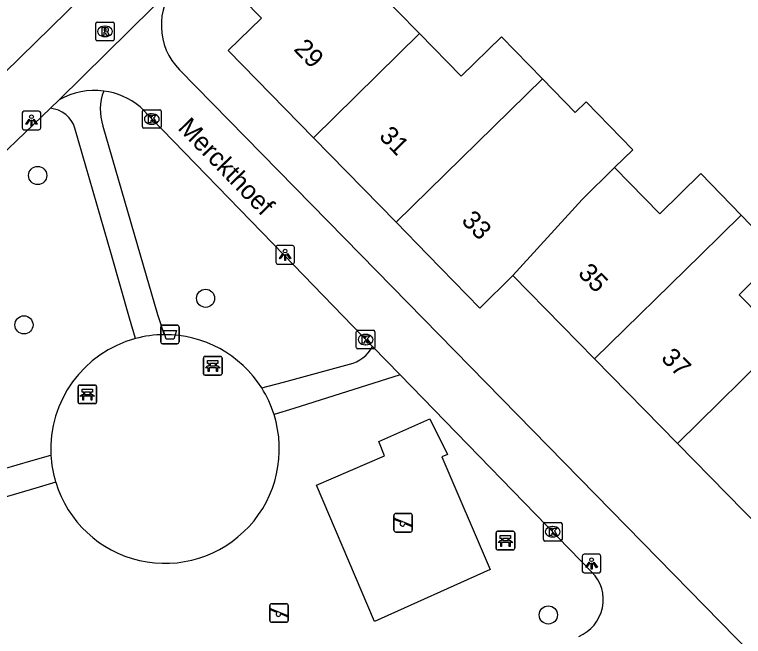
# Model space of a CAD drawing. Extents: x 162880 to 165536, y 384011 to 385179.
# Drawn here: x 164078.97 to 164118.26, y 384229.44 to 384262.95 of the extents above; entities that cross this region are included whole.
import ezdxf

# ---------------------------------------------------------------- set-up
doc = ezdxf.new("R2010")
doc.units = 0
for name, color, linetype in [('IMGEO_Afvalbak', 7, 'Continuous'), ('IMGEO_Bank', 7, 'Continuous'), ('IMGEO_Boom', 7, 'Continuous'), ('IMGEO_Groenvoorziening', 7, 'Continuous'), ('IMGEO_Kolk', 7, 'Continuous'), ('IMGEO_Lichtpunt', 7, 'Continuous'), ('IMGEO_Openbare_ruimte_label', 7, 'Continuous'), ('IMGEO_Pand', 7, 'Continuous'), ('IMGEO_Pand_nummerreeks', 7, 'Continuous'), ('IMGEO_Rioolput', 7, 'Continuous'), ('IMGEO_Speelvoorziening', 7, 'Continuous'), ('IMGEO_Voetpad_halfverhard', 7, 'Continuous'), ('IMGEO_Voetpad_open', 7, 'Continuous')]:
    doc.layers.add(name, color=color, linetype=linetype)

msp = doc.modelspace()

# ---------------------------------------------------------------- linework, layer by layer
at = {"layer": 'IMGEO_Afvalbak'}
for p, q in [((164086.848, 384245.315), (164086.848, 384246.115)), ((164086.848, 384246.115), (164086.848, 384245.315)), ((164086.948, 384246.215), (164087.738, 384246.215)), ((164087.738, 384246.215), (164086.948, 384246.215)), ((164087.838, 384246.115), (164087.838, 384245.315)), ((164087.838, 384245.315), (164087.838, 384246.115)), ((164087.738, 384245.215), (164086.948, 384245.215)), ((164086.948, 384245.215), (164087.738, 384245.215))]:
    msp.add_line(p, q, dxfattribs=at)
msp.add_lwpolyline([(164086.991, 384245.929), (164087.695, 384245.929), (164087.546, 384245.459), (164087.14, 384245.459), (164086.991, 384245.929)], dxfattribs=at)
for centre, start, end in [((164086.948, 384246.115), 90, 180), ((164086.948, 384246.115), 90, 180), ((164087.738, 384246.115), 0, 90), ((164087.738, 384246.115), 360, 90), ((164086.948, 384245.315), 180, 270), ((164086.948, 384245.315), 180, 270), ((164087.738, 384245.315), 270, 0), ((164087.738, 384245.315), 270, 0)]:
    msp.add_arc(centre, 0.1, start, end, dxfattribs=at)
at = {"layer": 'IMGEO_Bank'}
for p, q in [((164089.229, 384244.525), (164090.07, 384244.525)), ((164090.07, 384244.525), (164089.229, 384244.525)), ((164089.154, 384243.6), (164089.154, 384244.441)), ((164089.154, 384244.441), (164089.154, 384243.6)), ((164089.463, 384244.031), (164089.463, 384244.137)), ((164089.507, 384244.137), (164089.507, 384244.031)), ((164089.795, 384244.143), (164089.513, 384244.143)), ((164089.801, 384244.031), (164089.801, 384244.137)), ((164089.845, 384244.137), (164089.845, 384244.031)), ((164090.154, 384244.45), (164090.154, 384243.609)), ((164090.154, 384243.609), (164090.154, 384244.45)), ((164089.851, 384243.923), (164089.458, 384243.923)), ((164089.513, 384244.025), (164089.795, 384244.025)), ((164090.079, 384243.525), (164089.238, 384243.525)), ((164089.238, 384243.525), (164090.079, 384243.525)), ((164082.466, 384242.984), (164083.307, 384242.984)), ((164083.307, 384242.984), (164082.466, 384242.984)), ((164082.391, 384242.059), (164082.391, 384242.9)), ((164082.391, 384242.9), (164082.391, 384242.059)), ((164082.7, 384242.49), (164082.7, 384242.596)), ((164082.744, 384242.596), (164082.744, 384242.49)), ((164083.032, 384242.602), (164082.75, 384242.602)), ((164083.038, 384242.49), (164083.038, 384242.596)), ((164083.082, 384242.596), (164083.082, 384242.49)), ((164083.391, 384242.909), (164083.391, 384242.068)), ((164083.391, 384242.068), (164083.391, 384242.909)), ((164083.088, 384242.382), (164082.695, 384242.382)), ((164082.75, 384242.484), (164083.032, 384242.484)), ((164083.316, 384241.984), (164082.475, 384241.984)), ((164082.475, 384241.984), (164083.316, 384241.984)), ((164105.004, 384235.106), (164105.845, 384235.106)), ((164105.845, 384235.106), (164105.004, 384235.106)), ((164104.929, 384234.181), (164104.929, 384235.022)), ((164104.929, 384235.022), (164104.929, 384234.181)), ((164105.238, 384234.612), (164105.238, 384234.718)), ((164105.282, 384234.718), (164105.282, 384234.612)), ((164105.57, 384234.724), (164105.288, 384234.724)), ((164105.576, 384234.612), (164105.576, 384234.718)), ((164105.62, 384234.718), (164105.62, 384234.612)), ((164105.929, 384235.031), (164105.929, 384234.19)), ((164105.929, 384234.19), (164105.929, 384235.031)), ((164105.626, 384234.504), (164105.233, 384234.504)), ((164105.288, 384234.606), (164105.57, 384234.606)), ((164105.854, 384234.106), (164105.013, 384234.106)), ((164105.013, 384234.106), (164105.854, 384234.106))]:
    msp.add_line(p, q, dxfattribs=at)
for points in [[(164089.457, 384244.143), (164089.371, 384244.143), (164089.371, 384244.304), (164089.934, 384244.304), (164089.934, 384244.143), (164089.851, 384244.143)], [(164089.401, 384243.923), (164089.259, 384243.923), (164089.371, 384244.025), (164089.457, 384244.025)], [(164089.451, 384243.916), (164089.451, 384243.709), (164089.408, 384243.709), (164089.408, 384243.916)], [(164089.851, 384244.025), (164089.934, 384244.025), (164090.046, 384243.923), (164089.907, 384243.923)], [(164089.901, 384243.916), (164089.901, 384243.709), (164089.857, 384243.709), (164089.857, 384243.916)], [(164082.694, 384242.602), (164082.608, 384242.602), (164082.608, 384242.763), (164083.171, 384242.763), (164083.171, 384242.602), (164083.088, 384242.602)], [(164082.638, 384242.382), (164082.496, 384242.382), (164082.608, 384242.484), (164082.694, 384242.484)], [(164082.688, 384242.375), (164082.688, 384242.168), (164082.645, 384242.168), (164082.645, 384242.375)], [(164083.088, 384242.484), (164083.171, 384242.484), (164083.283, 384242.382), (164083.144, 384242.382)], [(164083.138, 384242.375), (164083.138, 384242.168), (164083.094, 384242.168), (164083.094, 384242.375)], [(164105.232, 384234.724), (164105.146, 384234.724), (164105.146, 384234.885), (164105.709, 384234.885), (164105.709, 384234.724), (164105.626, 384234.724)], [(164105.176, 384234.504), (164105.034, 384234.504), (164105.146, 384234.606), (164105.232, 384234.606)], [(164105.226, 384234.497), (164105.226, 384234.29), (164105.183, 384234.29), (164105.183, 384234.497)], [(164105.626, 384234.606), (164105.709, 384234.606), (164105.821, 384234.504), (164105.682, 384234.504)], [(164105.676, 384234.497), (164105.676, 384234.29), (164105.632, 384234.29), (164105.632, 384234.497)]]:
    msp.add_lwpolyline(points, dxfattribs=at)
for centre, radius, start, end in [((164089.232, 384244.447), 0.0779, 92.4484, 184.2845), ((164089.232, 384244.447), 0.0779, 92.4484, 184.2845), ((164090.076, 384244.447), 0.0779, 2.4484, 94.2845), ((164090.076, 384244.447), 0.0779, 2.4484, 94.2845), ((164089.456, 384244.136), 0.00671, 2.8957, 87.1043), ((164089.513, 384244.136), 0.00671, 92.8957, 177.1043), ((164089.795, 384244.136), 0.00671, 2.8957, 87.1043), ((164089.852, 384244.136), 0.00671, 92.8957, 177.1043), ((164089.401, 384243.916), 0.00671, 2.8957, 87.1043), ((164089.458, 384243.916), 0.00671, 92.8957, 177.1043), ((164089.456, 384244.032), 0.00671, 272.8957, 357.1043), ((164089.513, 384244.032), 0.00671, 182.8957, 267.1043), ((164089.795, 384244.032), 0.00671, 272.8957, 357.1043), ((164089.852, 384244.032), 0.00671, 182.8957, 267.1043), ((164089.85, 384243.916), 0.00671, 2.8957, 87.1043), ((164089.907, 384243.916), 0.00671, 92.8957, 177.1043), ((164089.232, 384243.603), 0.0779, 182.4484, 274.2845), ((164089.232, 384243.603), 0.0779, 182.4484, 274.2845), ((164090.076, 384243.603), 0.0779, 272.4484, 4.2845), ((164090.076, 384243.603), 0.0779, 272.4484, 4.2845), ((164082.469, 384242.906), 0.0779, 92.4484, 184.2845), ((164082.469, 384242.906), 0.0779, 92.4484, 184.2845), ((164083.313, 384242.906), 0.0779, 2.4484, 94.2845), ((164083.313, 384242.906), 0.0779, 2.4484, 94.2845), ((164082.693, 384242.595), 0.00671, 2.8957, 87.1043), ((164082.75, 384242.595), 0.00671, 92.8957, 177.1043), ((164083.032, 384242.595), 0.00671, 2.8957, 87.1043), ((164083.089, 384242.595), 0.00671, 92.8957, 177.1043), ((164082.638, 384242.375), 0.00671, 2.8957, 87.1043), ((164082.695, 384242.375), 0.00671, 92.8957, 177.1043), ((164082.693, 384242.491), 0.00671, 272.8957, 357.1043), ((164082.75, 384242.491), 0.00671, 182.8957, 267.1043), ((164083.032, 384242.491), 0.00671, 272.8957, 357.1043), ((164083.089, 384242.491), 0.00671, 182.8957, 267.1043), ((164083.087, 384242.375), 0.00671, 2.8957, 87.1043), ((164083.144, 384242.375), 0.00671, 92.8957, 177.1043), ((164082.469, 384242.062), 0.0779, 182.4484, 274.2845), ((164082.469, 384242.062), 0.0779, 182.4484, 274.2845), ((164083.313, 384242.062), 0.0779, 272.4484, 4.2845), ((164083.313, 384242.062), 0.0779, 272.4484, 4.2845), ((164105.007, 384235.028), 0.0779, 92.4484, 184.2845), ((164105.007, 384235.028), 0.0779, 92.4484, 184.2845), ((164105.851, 384235.028), 0.0779, 2.4484, 94.2845), ((164105.851, 384235.028), 0.0779, 2.4484, 94.2845), ((164105.231, 384234.717), 0.00671, 2.8957, 87.1043), ((164105.288, 384234.717), 0.00671, 92.8957, 177.1043), ((164105.57, 384234.717), 0.00671, 2.8957, 87.1043), ((164105.627, 384234.717), 0.00671, 92.8957, 177.1043), ((164105.176, 384234.497), 0.00671, 2.8957, 87.1043), ((164105.233, 384234.497), 0.00671, 92.8957, 177.1043), ((164105.231, 384234.613), 0.00671, 272.8957, 357.1043), ((164105.288, 384234.613), 0.00671, 182.8957, 267.1043), ((164105.57, 384234.613), 0.00671, 272.8957, 357.1043), ((164105.627, 384234.613), 0.00671, 182.8957, 267.1043), ((164105.625, 384234.497), 0.00671, 2.8957, 87.1043), ((164105.682, 384234.497), 0.00671, 92.8957, 177.1043), ((164105.007, 384234.184), 0.0779, 182.4484, 274.2845), ((164105.007, 384234.184), 0.0779, 182.4484, 274.2845), ((164105.851, 384234.184), 0.0779, 272.4484, 4.2845), ((164105.851, 384234.184), 0.0779, 272.4484, 4.2845)]:
    msp.add_arc(centre, radius, start, end, dxfattribs=at)
at = {"layer": 'IMGEO_Boom'}
for centre in [(164080.215, 384254.279), (164089.265, 384247.663), (164079.475, 384246.23), (164107.743, 384230.599)]:
    msp.add_circle(centre, 0.489, dxfattribs=at)
at = {"layer": 'IMGEO_Groenvoorziening'}
msp.add_lwpolyline([(164095.246, 384237.595), (164098.907, 384239.168), (164098.613, 384239.942), (164101.359, 384241.171), (164102.299, 384239.25), (164101.997, 384239.11), (164104.613, 384233.049), (164098.376, 384230.254), (164095.246, 384237.595)], dxfattribs=at)
at = {"layer": 'IMGEO_Kolk'}
for p, q in [((164085.867, 384256.897), (164085.867, 384257.749)), ((164085.942, 384257.823), (164086.794, 384257.823)), ((164086.355, 384257.603), (164086.38, 384257.603)), ((164086.868, 384257.749), (164086.868, 384256.897)), ((164086.794, 384256.823), (164085.942, 384256.823)), ((164086.378, 384257.043), (164086.353, 384257.043)), ((164097.392, 384245.011), (164097.392, 384245.863)), ((164097.467, 384245.937), (164098.319, 384245.937)), ((164097.88, 384245.717), (164097.905, 384245.717)), ((164098.393, 384245.863), (164098.393, 384245.011)), ((164098.319, 384244.937), (164097.467, 384244.937)), ((164097.903, 384245.157), (164097.878, 384245.157)), ((164107.48, 384234.656), (164107.48, 384235.508)), ((164107.555, 384235.582), (164108.407, 384235.582)), ((164108.481, 384235.508), (164108.481, 384234.656)), ((164107.968, 384235.362), (164107.993, 384235.362)), ((164107.991, 384234.802), (164107.966, 384234.802)), ((164108.407, 384234.582), (164107.555, 384234.582))]:
    msp.add_line(p, q, dxfattribs=at)
for points in [[(164085.867, 384256.897), (164085.867, 384257.749)], [(164085.942, 384257.823), (164086.794, 384257.823)], [(164086.188, 384257.523), (164086.311, 384257.523), (164086.311, 384257.372), (164086.441, 384257.523), (164086.605, 384257.523), (164086.459, 384257.372), (164086.612, 384257.123), (164086.46, 384257.123), (164086.375, 384257.287), (164086.311, 384257.22), (164086.311, 384257.123), (164086.188, 384257.123), (164086.188, 384257.523)], [(164086.868, 384257.749), (164086.868, 384256.897)], [(164086.794, 384256.823), (164085.942, 384256.823)], [(164097.392, 384245.011), (164097.392, 384245.863)], [(164097.467, 384245.937), (164098.319, 384245.937)], [(164098.393, 384245.863), (164098.393, 384245.011)], [(164097.713, 384245.637), (164097.836, 384245.637), (164097.836, 384245.486), (164097.966, 384245.637), (164098.13, 384245.637), (164097.984, 384245.486), (164098.137, 384245.237), (164097.985, 384245.237), (164097.9, 384245.401), (164097.836, 384245.334), (164097.836, 384245.237), (164097.713, 384245.237), (164097.713, 384245.637)], [(164098.319, 384244.937), (164097.467, 384244.937)], [(164107.48, 384234.656), (164107.48, 384235.508)], [(164107.555, 384235.582), (164108.407, 384235.582)], [(164108.481, 384235.508), (164108.481, 384234.656)], [(164107.801, 384235.282), (164107.924, 384235.282), (164107.924, 384235.131), (164108.054, 384235.282), (164108.218, 384235.282), (164108.072, 384235.131), (164108.225, 384234.882), (164108.073, 384234.882), (164107.988, 384235.046), (164107.924, 384234.979), (164107.924, 384234.882), (164107.801, 384234.882), (164107.801, 384235.282)], [(164108.407, 384234.582), (164107.555, 384234.582)]]:
    msp.add_lwpolyline(points, dxfattribs=at)
for centre, start, end in [((164085.944, 384257.747), 91.552, 178.448), ((164085.944, 384257.747), 91.552, 178.448), ((164086.792, 384257.747), 1.552, 88.448), ((164086.792, 384257.747), 1.552, 88.448), ((164085.944, 384256.899), 181.552, 268.448), ((164085.944, 384256.899), 181.552, 268.448), ((164086.792, 384256.899), 271.552, 358.448), ((164086.792, 384256.899), 271.552, 358.448), ((164097.469, 384245.861), 91.552, 178.448), ((164097.469, 384245.861), 91.552, 178.448), ((164098.317, 384245.861), 1.552, 88.448), ((164098.317, 384245.861), 1.552, 88.448), ((164097.469, 384245.013), 181.552, 268.448), ((164097.469, 384245.013), 181.552, 268.448), ((164098.317, 384245.013), 271.552, 358.448), ((164098.317, 384245.013), 271.552, 358.448), ((164107.557, 384235.506), 91.552, 178.448), ((164107.557, 384235.506), 91.552, 178.448), ((164108.405, 384235.506), 1.552, 88.448), ((164108.405, 384235.506), 1.552, 88.448), ((164107.557, 384234.658), 181.552, 268.448), ((164107.557, 384234.658), 181.552, 268.448), ((164108.405, 384234.658), 271.552, 358.448), ((164108.405, 384234.658), 271.552, 358.448)]:
    msp.add_arc(centre, 0.0765, start, end, dxfattribs=at)
for centre, major_axis, ratio, start_param, end_param in [((164086.354, 384257.323), (-0.387, 0.002), 0.722429, 4.712389, 7.853982), ((164086.379, 384257.323), (-0.39, 0.002), 0.717154, 1.570796, 4.712389), ((164097.879, 384245.437), (-0.387, 0.002), 0.722429, 4.712389, 7.853982), ((164097.904, 384245.437), (-0.39, 0.002), 0.717154, 1.570796, 4.712389), ((164107.967, 384235.082), (-0.387, 0.002), 0.722429, 4.712389, 7.853982), ((164107.992, 384235.082), (-0.39, 0.002), 0.717154, 1.570796, 4.712389)]:
    msp.add_ellipse(centre, major_axis=major_axis, ratio=ratio, start_param=start_param, end_param=end_param, dxfattribs=at)
at = {"layer": 'IMGEO_Lichtpunt'}
for p, q in [((164079.383, 384257.648), (164079.383, 384256.841)), ((164079.383, 384257.648), (164079.383, 384256.841)), ((164080.285, 384257.743), (164079.477, 384257.743)), ((164080.285, 384257.743), (164079.477, 384257.743)), ((164080.379, 384256.841), (164080.379, 384257.648)), ((164080.379, 384256.841), (164080.379, 384257.648)), ((164079.477, 384256.747), (164080.285, 384256.747)), ((164079.477, 384256.747), (164080.285, 384256.747)), ((164093.957, 384250.502), (164093.149, 384250.502)), ((164093.957, 384250.502), (164093.149, 384250.502)), ((164093.055, 384250.407), (164093.055, 384249.6)), ((164093.055, 384250.407), (164093.055, 384249.6)), ((164094.051, 384249.6), (164094.051, 384250.407)), ((164094.051, 384249.6), (164094.051, 384250.407)), ((164093.149, 384249.506), (164093.957, 384249.506)), ((164093.149, 384249.506), (164093.957, 384249.506)), ((164109.574, 384233.773), (164109.574, 384232.966)), ((164109.574, 384233.773), (164109.574, 384232.966)), ((164110.476, 384233.868), (164109.668, 384233.868)), ((164110.476, 384233.868), (164109.668, 384233.868)), ((164110.57, 384232.966), (164110.57, 384233.773)), ((164110.57, 384232.966), (164110.57, 384233.773)), ((164109.668, 384232.872), (164110.476, 384232.872)), ((164109.668, 384232.872), (164110.476, 384232.872))]:
    msp.add_line(p, q, dxfattribs=at)
for points in [[(164079.757, 384257.312), (164079.796, 384257.284), (164079.608, 384257.022), (164079.57, 384257.049), (164079.757, 384257.312)], [(164079.859, 384257.264), (164079.906, 384257.264), (164079.906, 384256.942), (164079.859, 384256.942), (164079.859, 384257.264)], [(164079.969, 384257.284), (164080.007, 384257.311), (164080.194, 384257.049), (164080.155, 384257.021), (164079.969, 384257.284)], [(164093.429, 384250.071), (164093.468, 384250.043), (164093.28, 384249.781), (164093.242, 384249.808), (164093.429, 384250.071)], [(164093.641, 384250.043), (164093.679, 384250.07), (164093.866, 384249.808), (164093.827, 384249.78), (164093.641, 384250.043)], [(164093.531, 384250.023), (164093.578, 384250.023), (164093.578, 384249.701), (164093.531, 384249.701), (164093.531, 384250.023)], [(164109.948, 384233.437), (164109.987, 384233.409), (164109.799, 384233.147), (164109.761, 384233.174), (164109.948, 384233.437)], [(164110.05, 384233.389), (164110.097, 384233.389), (164110.097, 384233.067), (164110.05, 384233.067), (164110.05, 384233.389)], [(164110.16, 384233.409), (164110.198, 384233.436), (164110.385, 384233.174), (164110.346, 384233.146), (164110.16, 384233.409)]]:
    msp.add_lwpolyline(points, dxfattribs=at)
for centre in [(164079.882, 384257.446), (164093.554, 384250.205), (164110.073, 384233.571)]:
    msp.add_circle(centre, 0.0994, dxfattribs=at)
for centre, start, end in [((164079.477, 384257.648), 90, 180), ((164079.477, 384257.648), 90, 180), ((164080.285, 384257.648), 0, 90), ((164080.285, 384257.648), 0, 90), ((164079.477, 384256.841), 180, 270), ((164079.477, 384256.841), 180, 270), ((164080.285, 384256.841), 270, 0), ((164080.285, 384256.841), 270, 360), ((164093.149, 384250.407), 90, 180), ((164093.149, 384250.407), 90, 180), ((164093.957, 384250.407), 0, 90), ((164093.957, 384250.407), 0, 90), ((164093.149, 384249.6), 180, 270), ((164093.149, 384249.6), 180, 270), ((164093.957, 384249.6), 270, 0), ((164093.957, 384249.6), 270, 360), ((164109.668, 384233.773), 90, 180), ((164109.668, 384233.773), 90, 180), ((164110.476, 384233.773), 0, 90), ((164110.476, 384233.773), 0, 90), ((164109.668, 384232.966), 180, 270), ((164109.668, 384232.966), 180, 270), ((164110.476, 384232.966), 270, 0), ((164110.476, 384232.966), 270, 360)]:
    msp.add_arc(centre, 0.0946, start, end, dxfattribs=at)
at = {"layer": 'IMGEO_Pand'}
for points in [[(164100.798, 384261.923), (164098.393, 384264.385), (164100.566, 384266.508), (164098.387, 384268.737), (164097.009, 384267.39), (164094.032, 384270.437), (164089.297, 384265.81), (164092.274, 384262.763), (164090.485, 384261.015), (164095.078, 384256.314)], [(164100.798, 384261.923), (164095.078, 384256.314)], [(164107.42, 384259.489), (164105.211, 384261.75), (164103.04, 384259.629), (164100.798, 384261.923)], [(164107.42, 384259.489), (164099.531, 384251.756)], [(164111.316, 384254.701), (164112.3, 384255.666), (164109.774, 384258.25), (164109.189, 384257.679), (164107.42, 384259.489)], [(164095.078, 384256.314), (164099.531, 384251.756)], [(164105.836, 384248.888), (164109.574, 384252.993), (164111.316, 384254.701)], [(164118.137, 384252.139), (164115.964, 384254.382), (164113.746, 384252.214), (164111.316, 384254.701)], [(164118.137, 384252.139), (164115.955, 384250), (164110.239, 384244.396)], [(164120.406, 384245.435), (164118.037, 384247.852), (164120.21, 384250), (164118.137, 384252.139)], [(164099.531, 384251.756), (164101.247, 384250), (164104.047, 384247.134), (164105.836, 384248.888)], [(164105.836, 384248.888), (164110.239, 384244.396)], [(164120.406, 384245.435), (164114.701, 384239.843)], [(164110.239, 384244.396), (164114.701, 384239.843)], [(164114.701, 384239.843), (164119.164, 384235.288)]]:
    msp.add_lwpolyline(points, dxfattribs=at)
at = {"layer": 'IMGEO_Rioolput'}
for p, q in [((164083.343, 384261.615), (164083.343, 384262.467)), ((164083.418, 384262.541), (164084.27, 384262.541)), ((164083.831, 384262.321), (164083.856, 384262.321)), ((164084.344, 384262.467), (164084.344, 384261.615)), ((164084.27, 384261.541), (164083.418, 384261.541)), ((164083.854, 384261.761), (164083.829, 384261.761))]:
    msp.add_line(p, q, dxfattribs=at)
for points in [[(164083.343, 384261.615), (164083.343, 384262.467)], [(164083.418, 384262.541), (164084.27, 384262.541)], [(164083.932, 384262.239), (164083.68, 384262.241), (164083.68, 384261.841)], [(164084.344, 384262.467), (164084.344, 384261.615)], [(164083.68, 384261.841), (164083.804, 384261.841), (164083.804, 384262.003), (164083.815, 384262.003)], [(164083.858, 384262.16), (164083.804, 384262.16), (164083.804, 384262.079)], [(164083.804, 384262.079), (164083.856, 384262.079)], [(164083.862, 384261.974), (164083.933, 384261.841), (164084.073, 384261.841), (164084.008, 384261.967)], [(164084.27, 384261.541), (164083.418, 384261.541)]]:
    msp.add_lwpolyline(points, dxfattribs=at)
for centre, radius, start, end in [((164083.42, 384262.465), 0.0765, 91.552, 178.448), ((164083.42, 384262.465), 0.0765, 91.552, 178.448), ((164083.931, 384262.129), 0.109, 350.3612, 89.416), ((164084.268, 384262.465), 0.0765, 1.552, 88.448), ((164084.268, 384262.465), 0.0765, 1.552, 88.448), ((164083.814, 384261.95), 0.0533, 26.0293, 88.6989), ((164083.84, 384262.268), 0.19, 274.7715, 282.9687), ((164083.864, 384262.064), 0.0964, 77.0061, 93.1865), ((164083.878, 384262.121), 0.0378, 276.6634, 79.6772), ((164083.929, 384262.129), 0.112, 277.5842, 350.9817), ((164083.913, 384261.914), 0.108, 29.5134, 73.7905), ((164083.42, 384261.617), 0.0765, 181.552, 268.448), ((164083.42, 384261.617), 0.0765, 181.552, 268.448), ((164084.268, 384261.617), 0.0765, 271.552, 358.448), ((164084.268, 384261.617), 0.0765, 271.552, 358.448)]:
    msp.add_arc(centre, radius, start, end, dxfattribs=at)
for centre, major_axis, ratio, start_param, end_param in [((164083.83, 384262.041), (-0.387, 0.002), 0.722429, 4.712389, 7.853982), ((164083.855, 384262.041), (-0.39, 0.002), 0.717154, 1.570796, 4.712389)]:
    msp.add_ellipse(centre, major_axis=major_axis, ratio=ratio, start_param=start_param, end_param=end_param, dxfattribs=at)
at = {"layer": 'IMGEO_Speelvoorziening'}
for p, q in [((164099.418, 384235.166), (164099.418, 384235.966)), ((164099.418, 384235.966), (164099.418, 384235.166)), ((164099.518, 384236.066), (164100.308, 384236.066)), ((164100.308, 384236.066), (164099.518, 384236.066)), ((164100.408, 384235.966), (164100.408, 384235.166)), ((164100.408, 384235.166), (164100.408, 384235.966)), ((164099.801, 384235.594), (164099.462, 384235.731)), ((164099.487, 384235.791), (164100.363, 384235.438)), ((164100.339, 384235.378), (164099.999, 384235.515)), ((164100.308, 384235.066), (164099.518, 384235.066)), ((164099.518, 384235.066), (164100.308, 384235.066)), ((164092.829, 384231.202), (164093.619, 384231.202)), ((164093.619, 384231.202), (164092.829, 384231.202)), ((164092.729, 384230.302), (164092.729, 384231.102)), ((164092.729, 384231.102), (164092.729, 384230.302)), ((164093.112, 384230.73), (164092.773, 384230.867)), ((164092.798, 384230.927), (164093.674, 384230.574)), ((164093.719, 384231.102), (164093.719, 384230.302)), ((164093.719, 384230.302), (164093.719, 384231.102)), ((164093.65, 384230.514), (164093.31, 384230.651)), ((164093.619, 384230.202), (164092.829, 384230.202)), ((164092.829, 384230.202), (164093.619, 384230.202))]:
    msp.add_line(p, q, dxfattribs=at)
for centre, radius, start, end in [((164099.518, 384235.966), 0.1, 90, 180), ((164099.518, 384235.966), 0.1, 90, 180), ((164100.308, 384235.966), 0.1, 0, 90), ((164100.308, 384235.966), 0.1, 360, 90), ((164099.475, 384235.761), 0.0327, 68.078, 248.078), ((164099.88, 384235.504), 0.12, 130.9928, 5.1632), ((164099.518, 384235.166), 0.1, 180, 270), ((164099.518, 384235.166), 0.1, 180, 270), ((164100.308, 384235.166), 0.1, 270, 0), ((164100.308, 384235.166), 0.1, 270, 0), ((164100.351, 384235.408), 0.0327, 248.078, 68.078), ((164092.829, 384231.102), 0.1, 90, 180), ((164092.829, 384231.102), 0.1, 90, 180), ((164093.619, 384231.102), 0.1, 0, 90), ((164093.619, 384231.102), 0.1, 360, 90), ((164092.786, 384230.897), 0.0327, 68.078, 248.078), ((164093.191, 384230.64), 0.12, 130.9928, 5.1632), ((164093.662, 384230.544), 0.0327, 248.078, 68.078), ((164092.829, 384230.302), 0.1, 180, 270), ((164092.829, 384230.302), 0.1, 180, 270), ((164093.619, 384230.302), 0.1, 270, 0), ((164093.619, 384230.302), 0.1, 270, 0)]:
    msp.add_arc(centre, radius, start, end, dxfattribs=at)
at = {"layer": 'IMGEO_Voetpad_halfverhard'}
for points in [[(164085.483, 384245.49), (164085.167, 384246.589), (164084.186, 384250), (164082.223, 384256.823)], [(164083.734, 384256.944), (164085.747, 384250), (164086.678, 384246.789), (164087.025, 384245.701)], [(164092.29, 384242.83), (164093.463, 384243.147), (164097.018, 384244.107)], [(164099.747, 384243.542), (164094.021, 384241.732), (164092.956, 384241.395)], [(164076.878, 384238.038), (164079.848, 384238.902), (164080.928, 384239.216)], [(164081.185, 384237.751), (164080.109, 384237.434), (164077.341, 384236.617)]]:
    msp.add_lwpolyline(points, dxfattribs=at)
for centre, radius, start, end in [((164086.357, 384257.827), 2.768, 158.7179, 198.612), ((164080.771, 384256.389), 1.515, 16.632, 85.1249), ((164096.568, 384245.978), 1.924, 283.5195, 331.751)]:
    msp.add_arc(centre, radius, start, end, dxfattribs=at)
at = {"layer": 'IMGEO_Voetpad_open'}
for points in [[(164063.201, 384244.93), (164068.383, 384250), (164094.306, 384275.362)], [(164087.696, 384264.604), (164081.379, 384258.358)], [(164121.025, 384221.682), (164124.609, 384222.474), (164097.631, 384250), (164087.86, 384259.97)], [(164081.379, 384258.358), (164080.9, 384257.899)], [(164080.9, 384257.899), (164072.655, 384250), (164068.089, 384245.625), (164065.926, 384243.045)], [(164098.263, 384245.067), (164093.476, 384250), (164085.735, 384257.978)], [(164099.747, 384243.542), (164098.263, 384245.067)], [(164110.095, 384232.91), (164099.747, 384243.542)]]:
    msp.add_lwpolyline(points, dxfattribs=at)
for centre, radius, start, end in [((164090.322, 384262.377), 3.443, 139.7041, 224.3497), ((164083.281, 384255.04), 3.824, 82.5307, 119.8226), ((164083.283, 384255.029), 3.835, 50.261, 82.5878), ((164087.082, 384239.539), 6.162, 105.0356, 183.0042), ((164087.088, 384239.498), 6.204, 90.5855, 104.9979), ((164087.079, 384239.537), 6.164, 32.2903, 90.5025), ((164087.057, 384239.529), 6.187, 17.5508, 32.2423), ((164087.08, 384239.542), 6.161, 196.896, 17.5063), ((164087.07, 384239.538), 6.151, 183.0051, 196.8948), ((164108.566, 384231.418), 2.137, 292.3491, 44.2886)]:
    msp.add_arc(centre, radius, start, end, dxfattribs=at)

# ---------------------------------------------------------------- texts
at = {"layer": 'IMGEO_Openbare_ruimte_label'}
msp.add_text('Merckthoef', height=1, rotation=314.1086, dxfattribs=at).set_placement((164087.724, 384256.798))
at = {"layer": 'IMGEO_Pand_nummerreeks'}
for s, rotation, p in [('29', 314.334, (164093.97, 384261.053)), ('31', 314.334, (164098.569, 384256.346)), ('33', 314.3353, (164103.011, 384251.799)), ('35', 314.4221, (164109.295, 384248.959)), ('37', 314.4221, (164113.77, 384244.392))]:
    msp.add_text(s, height=1, rotation=rotation, dxfattribs=at).set_placement(p)

doc.saveas('drawing.dxf')
